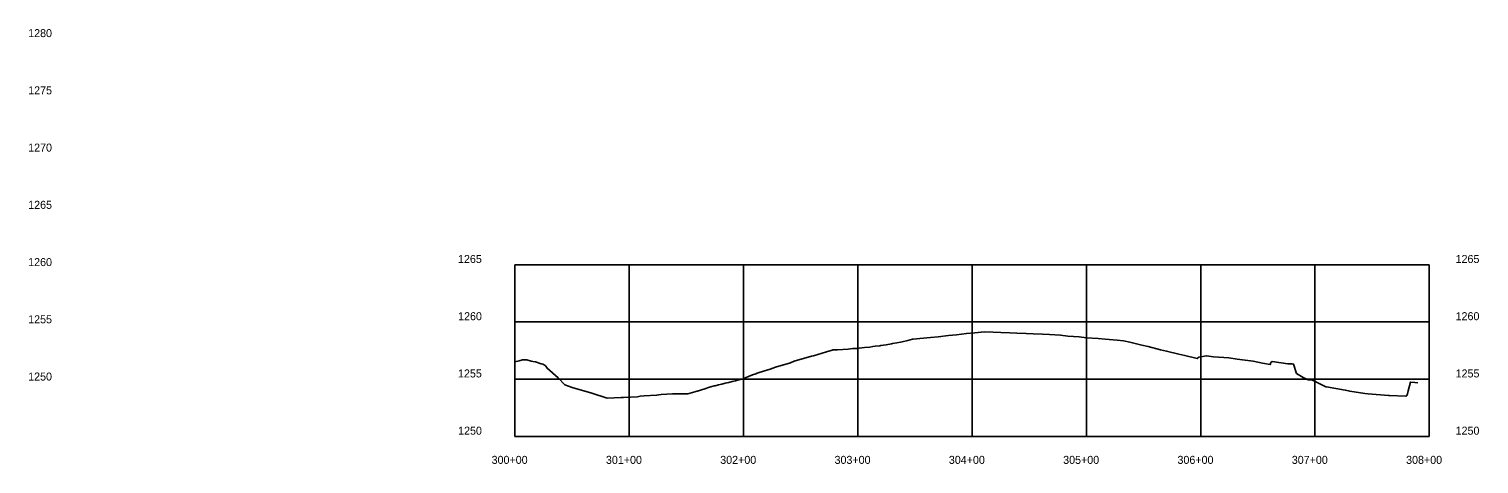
# Model space of a CAD drawing. Extents: x -70 to 701944, y -4 to 666871.
# Drawn here: x 700676 to 701944, y 664758 to 665138 of the extents above; entities that cross this region are included whole.
import ezdxf

# ---------------------------------------------------------------- set-up
doc = ezdxf.new("R2010")
doc.units = 0
for name, color, linetype in [('R_Axis', 7, 'Continuous'), ('R_Axis Annot', 7, 'Continuous'), ('R_Exist Surface', 7, 'Continuous'), ('R_Grid', 7, 'Continuous')]:
    doc.layers.add(name, color=color, linetype=linetype)

msp = doc.modelspace()

# ---------------------------------------------------------------- linework, layer by layer
at = {"layer": 'R_Axis'}
for p, q in [((701100.8, 664781.9), (701100.8, 664931.9)), ((701900.8, 664781.9), (701900.8, 664931.9)), ((701100.8, 664781.9), (701900.8, 664781.9))]:
    msp.add_line(p, q, dxfattribs=at)
at = {"layer": 'R_Exist Surface'}
msp.add_lwpolyline([(701100.8, 664847), (701104.5, 664847.8), (701107.5, 664848.9), (701108.8, 664848.8), (701109.4, 664848.9), (701109.9, 664848.8), (701110.4, 664848.8), (701111.2, 664848.8), (701115.1, 664847.6), (701116.7, 664847.3), (701118.8, 664847.1), (701123.9, 664845.4), (701125.3, 664844.9), (701127.4, 664843.7), (701127.5, 664843.7), (701127.7, 664843.6), (701127.8, 664843.3), (701129, 664841.5), (701138.7, 664833.2), (701144.5, 664826.9), (701150.9, 664824.6), (701168.3, 664819.6), (701181.5, 664815.2), (701193.8, 664815.8), (701196, 664816), (701208.1, 664816.6), (701210.5, 664817), (701214, 664817.4), (701224.8, 664817.9), (701228.9, 664818.6), (701238.8, 664819), (701252.2, 664819), (701258.2, 664820.8), (701261.2, 664821.6), (701261.6, 664821.7), (701264.2, 664822.6), (701267.1, 664823.5), (701270.1, 664824.5), (701273.1, 664825.4), (701275.3, 664826), (701276, 664826.2), (701279, 664826.9), (701281.9, 664827.6), (701284.9, 664828.3), (701286.3, 664828.6), (701287.9, 664829), (701290.8, 664829.8), (701293.8, 664830.5), (701296.8, 664831.2), (701299.7, 664831.9), (701299.9, 664831.9), (701302.7, 664833.1), (701305.7, 664834.4), (701306.7, 664834.8), (701308.6, 664835.6), (701311.6, 664836.7), (701312.8, 664837.2), (701314.5, 664837.7), (701324.1, 664840.7), (701328.9, 664842.4), (701342, 664846.3), (701345.3, 664847.5), (701360.3, 664852), (701362.1, 664852.3), (701373.6, 664855.8), (701378.3, 664857.3), (701378.8, 664857.4), (701379.2, 664857.5), (701379.3, 664857.5), (701383, 664857.6), (701387.8, 664857.9), (701392.5, 664858.2), (701396.5, 664858.6), (701397.2, 664858.6), (701400.6, 664858.8), (701402, 664859), (701406.7, 664859.5), (701411.4, 664860), (701413.9, 664860.4), (701416.1, 664860.6), (701420.1, 664861.1), (701420.9, 664861.3), (701425.6, 664862), (701430.3, 664862.9), (701431.3, 664863.1), (701435, 664863.7), (701438.2, 664864.3), (701439.8, 664864.6), (701444.5, 664865.7), (701448.7, 664866.7), (701449.2, 664866.7), (701455.2, 664867.3), (701464.4, 664868.3), (701471.2, 664869), (701480.2, 664870), (701487.2, 664870.7), (701495.9, 664871.7), (701503.2, 664872.3), (701511.7, 664873.3), (701519.4, 664873.1), (701525.9, 664872.7), (701533.7, 664872.5), (701540.1, 664872.1), (701548, 664871.9), (701554.4, 664871.5), (701562.4, 664871.3), (701568.6, 664871), (701578.1, 664870.2), (701584.7, 664869.5), (701594.6, 664868.8), (701600.9, 664868.1), (701611.1, 664867.3), (701617.1, 664866.7), (701627.7, 664865.9), (701633.3, 664865.3), (701638.9, 664864.1), (701649.4, 664861.5), (701654.9, 664860.3), (701665.6, 664857.6), (701670.9, 664856.5), (701681.7, 664853.8), (701686.8, 664852.7), (701697.8, 664849.9), (701699.3, 664851), (701705.8, 664852.4), (701712.1, 664851.4), (701725.4, 664850.6), (701732.7, 664849.5), (701746.7, 664847.6), (701754.8, 664845.9), (701761.6, 664844.6), (701762.1, 664846.4), (701763.2, 664847.3), (701777, 664845.4), (701780.7, 664845.3), (701782.1, 664845.1), (701784.7, 664836.9), (701790.5, 664833.3), (701794.7, 664831.3), (701798.5, 664831), (701809.7, 664825.4), (701810.3, 664825.1), (701810.9, 664825.1), (701827.3, 664822.3), (701827.5, 664822.2), (701831.2, 664821.4), (701844.5, 664819.5), (701847.3, 664819.1), (701865, 664817.6), (701865.9, 664817.6), (701865.9, 664817.6), (701866, 664817.6), (701880.4, 664817.1), (701880.8, 664817.3), (701881, 664817.6), (701881.3, 664818.1), (701881.7, 664819), (701882.4, 664821.8), (701884.2, 664829.3), (701888.2, 664829), (701890.8, 664828.8)], dxfattribs=at)
at = {"layer": 'R_Grid'}
for p, q in [((701100.8, 664931.9), (701900.8, 664931.9)), ((701100.8, 664931.9), (701900.8, 664931.9)), ((701200.8, 664781.9), (701200.8, 664931.9)), ((701300.8, 664781.9), (701300.8, 664931.9)), ((701400.8, 664781.9), (701400.8, 664931.9)), ((701500.8, 664781.9), (701500.8, 664931.9)), ((701600.8, 664781.9), (701600.8, 664931.9)), ((701700.8, 664781.9), (701700.8, 664931.9)), ((701800.8, 664781.9), (701800.8, 664931.9)), ((701100.8, 664881.9), (701900.8, 664881.9)), ((701100.8, 664831.9), (701900.8, 664831.9))]:
    msp.add_line(p, q, dxfattribs=at)

# ---------------------------------------------------------------- texts
at = {"layer": 'R_Axis Annot'}
for s, p in [('1280', (700675.1, 665130.7)), ('1280', (700675.1, 665130.7)), ('1275', (700675.1, 665080.7)), ('1270', (700675.1, 665030.7)), ('1265', (700675.1, 664980.7)), ('1265', (701051.1, 664933.4)), ('1265', (701051.1, 664933.4)), ('1265', (701923.8, 664933.4)), ('1265', (701923.8, 664933.4)), ('1260', (700675.1, 664930.7)), ('1260', (701051.2, 664883.4)), ('1260', (701923.8, 664883.4)), ('1255', (700675.1, 664880.7)), ('1250', (700675.1, 664830.7)), ('1255', (701051.1, 664833.4)), ('1255', (701923.8, 664833.4)), ('1250', (701051.2, 664783.4)), ('1250', (701923.8, 664783.4)), ('300+00', (701080.5, 664757.9)), ('301+00', (701180.5, 664757.9)), ('302+00', (701280.5, 664757.9)), ('303+00', (701380.5, 664757.9)), ('304+00', (701480.5, 664757.9)), ('305+00', (701580.5, 664757.9)), ('306+00', (701680.5, 664757.9)), ('307+00', (701780.5, 664757.9)), ('308+00', (701880.5, 664757.9))]:
    msp.add_text(s, height=7, dxfattribs=at).set_placement(p)

doc.saveas('drawing.dxf')
